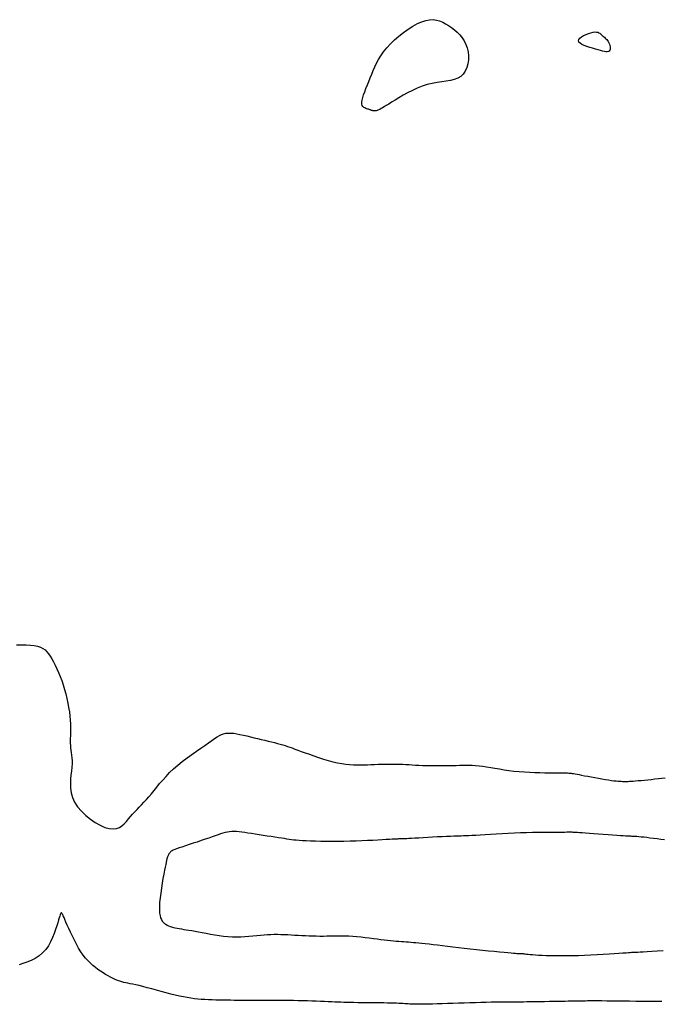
# Model space of a CAD drawing. Header units: millimetres. Extents: x 32690613 to 32693367, y 5343692 to 5344708.
# Tile 666 of 1009: x 32692919 to 32692930, y 5344512 to 5344529. Entities that reach past the tile are written whole.
import ezdxf

# ---------------------------------------------------------------- set-up
doc = ezdxf.new("R2010")
doc.units = ezdxf.units.MM
doc.header["$LTSCALE"] = 20
for name, color, linetype in [('02-DGM_HL_491.00', 62, 'Continuous'), ('02-DGM_HL_491.50', 72, 'Continuous'), ('02-DGM_HL_492.00', 82, 'Continuous')]:
    doc.layers.add(name, color=color, linetype=linetype)

msp = doc.modelspace()

# ---------------------------------------------------------------- linework, layer by layer
at = {"layer": '02-DGM_HL_491.00', "elevation": 491, "flags": 128}
for points in [[(32692926.195, 5344529.274), (32692926.246, 5344529.238), (32692926.296, 5344529.199), (32692926.345, 5344529.156), (32692926.39, 5344529.109), (32692926.431, 5344529.058), (32692926.468, 5344529.003), (32692926.498, 5344528.944), (32692926.521, 5344528.88), (32692926.536, 5344528.812), (32692926.543, 5344528.742), (32692926.542, 5344528.671), (32692926.532, 5344528.602), (32692926.514, 5344528.536), (32692926.487, 5344528.476), (32692926.452, 5344528.423), (32692926.407, 5344528.38), (32692926.355, 5344528.348), (32692926.294, 5344528.325), (32692926.227, 5344528.308), (32692926.153, 5344528.296), (32692926.075, 5344528.285), (32692925.993, 5344528.273), (32692925.908, 5344528.259), (32692925.821, 5344528.238), (32692925.733, 5344528.21), (32692925.645, 5344528.175), (32692925.559, 5344528.136), (32692925.476, 5344528.094), (32692925.396, 5344528.05), (32692925.322, 5344528.007), (32692925.255, 5344527.966), (32692925.195, 5344527.928), (32692925.144, 5344527.896), (32692925.101, 5344527.87), (32692925.064, 5344527.847), (32692925.034, 5344527.829), (32692925.009, 5344527.815), (32692924.988, 5344527.803), (32692924.97, 5344527.795), (32692924.954, 5344527.788), (32692924.939, 5344527.783), (32692924.925, 5344527.779), (32692924.912, 5344527.777), (32692924.9, 5344527.776), (32692924.888, 5344527.776), (32692924.878, 5344527.776), (32692924.868, 5344527.778), (32692924.859, 5344527.78), (32692924.85, 5344527.782), (32692924.842, 5344527.785), (32692924.833, 5344527.788), (32692924.824, 5344527.792), (32692924.814, 5344527.795), (32692924.803, 5344527.8), (32692924.79, 5344527.804), (32692924.776, 5344527.808), (32692924.759, 5344527.813), (32692924.741, 5344527.819), (32692924.723, 5344527.827), (32692924.706, 5344527.838), (32692924.691, 5344527.852), (32692924.679, 5344527.871), (32692924.672, 5344527.896), (32692924.671, 5344527.927), (32692924.676, 5344527.965), (32692924.687, 5344528.009), (32692924.703, 5344528.059), (32692924.722, 5344528.113), (32692924.745, 5344528.171), (32692924.769, 5344528.232), (32692924.795, 5344528.294), (32692924.821, 5344528.358), (32692924.846, 5344528.421), (32692924.872, 5344528.485), (32692924.9, 5344528.549), (32692924.931, 5344528.614), (32692924.966, 5344528.679), (32692925.006, 5344528.745), (32692925.054, 5344528.813), (32692925.109, 5344528.881), (32692925.173, 5344528.951), (32692925.245, 5344529.021), (32692925.322, 5344529.089), (32692925.403, 5344529.153), (32692925.485, 5344529.212), (32692925.568, 5344529.264), (32692925.648, 5344529.308), (32692925.725, 5344529.341), (32692925.796, 5344529.364), (32692925.862, 5344529.375), (32692925.924, 5344529.377), (32692925.982, 5344529.369), (32692926.038, 5344529.354), (32692926.091, 5344529.333), (32692926.143, 5344529.306)], [(32692928.888, 5344529.102), (32692928.901, 5344529.09), (32692928.915, 5344529.079), (32692928.929, 5344529.067), (32692928.943, 5344529.055), (32692928.957, 5344529.042), (32692928.971, 5344529.027), (32692928.983, 5344529.011), (32692928.996, 5344528.992), (32692929.007, 5344528.971), (32692929.016, 5344528.948), (32692929.024, 5344528.924), (32692929.029, 5344528.901), (32692929.031, 5344528.878), (32692929.029, 5344528.858), (32692929.024, 5344528.841), (32692929.014, 5344528.827), (32692929, 5344528.819), (32692928.98, 5344528.815), (32692928.956, 5344528.815), (32692928.928, 5344528.819), (32692928.895, 5344528.826), (32692928.858, 5344528.835), (32692928.817, 5344528.846), (32692928.771, 5344528.86), (32692928.722, 5344528.874), (32692928.672, 5344528.889), (32692928.622, 5344528.906), (32692928.576, 5344528.924), (32692928.535, 5344528.943), (32692928.503, 5344528.963), (32692928.482, 5344528.984), (32692928.473, 5344529.006), (32692928.48, 5344529.03), (32692928.499, 5344529.053), (32692928.529, 5344529.077), (32692928.565, 5344529.098), (32692928.607, 5344529.118), (32692928.65, 5344529.135), (32692928.692, 5344529.148), (32692928.731, 5344529.157), (32692928.763, 5344529.161), (32692928.791, 5344529.16), (32692928.813, 5344529.155), (32692928.832, 5344529.148), (32692928.848, 5344529.138), (32692928.862, 5344529.126), (32692928.875, 5344529.114)]]:
    msp.add_lwpolyline(points, close=True, dxfattribs=at)
at = {"layer": '02-DGM_HL_491.50', "elevation": 491.5, "flags": 128}
for points in [[(32692918.609, 5344518.402), (32692918.698, 5344518.404), (32692918.78, 5344518.404), (32692918.856, 5344518.399), (32692918.924, 5344518.391), (32692918.982, 5344518.379), (32692919.032, 5344518.362), (32692919.075, 5344518.34), (32692919.113, 5344518.314), (32692919.146, 5344518.282), (32692919.176, 5344518.245), (32692919.204, 5344518.204), (32692919.233, 5344518.157), (32692919.262, 5344518.104), (32692919.292, 5344518.047), (32692919.321, 5344517.985), (32692919.351, 5344517.918), (32692919.38, 5344517.849), (32692919.408, 5344517.776), (32692919.433, 5344517.7), (32692919.457, 5344517.623), (32692919.479, 5344517.544), (32692919.497, 5344517.463), (32692919.514, 5344517.383), (32692919.527, 5344517.305), (32692919.539, 5344517.228), (32692919.548, 5344517.154), (32692919.554, 5344517.084), (32692919.558, 5344517.019), (32692919.56, 5344516.959), (32692919.56, 5344516.904), (32692919.559, 5344516.854), (32692919.558, 5344516.807), (32692919.556, 5344516.763), (32692919.555, 5344516.721), (32692919.555, 5344516.68), (32692919.557, 5344516.64), (32692919.561, 5344516.599), (32692919.566, 5344516.558), (32692919.572, 5344516.515), (32692919.578, 5344516.47), (32692919.583, 5344516.422), (32692919.586, 5344516.371), (32692919.586, 5344516.315), (32692919.583, 5344516.255), (32692919.577, 5344516.19), (32692919.568, 5344516.12), (32692919.561, 5344516.046), (32692919.557, 5344515.969), (32692919.56, 5344515.89), (32692919.571, 5344515.809), (32692919.594, 5344515.727), (32692919.631, 5344515.645), (32692919.684, 5344515.564), (32692919.75, 5344515.486), (32692919.826, 5344515.412), (32692919.909, 5344515.345), (32692919.995, 5344515.286), (32692920.081, 5344515.237), (32692920.164, 5344515.201), (32692920.24, 5344515.179), (32692920.308, 5344515.173), (32692920.366, 5344515.181), (32692920.417, 5344515.2), (32692920.463, 5344515.229), (32692920.504, 5344515.265), (32692920.541, 5344515.305), (32692920.578, 5344515.349), (32692920.613, 5344515.392), (32692920.65, 5344515.435), (32692920.688, 5344515.476), (32692920.727, 5344515.516), (32692920.767, 5344515.557), (32692920.807, 5344515.599), (32692920.849, 5344515.643), (32692920.892, 5344515.689), (32692920.935, 5344515.738), (32692920.979, 5344515.791), (32692921.025, 5344515.847), (32692921.072, 5344515.907), (32692921.123, 5344515.968), (32692921.177, 5344516.032), (32692921.236, 5344516.096), (32692921.299, 5344516.162), (32692921.368, 5344516.227), (32692921.443, 5344516.292), (32692921.522, 5344516.356), (32692921.604, 5344516.419), (32692921.687, 5344516.479), (32692921.768, 5344516.536), (32692921.845, 5344516.59), (32692921.918, 5344516.64), (32692921.983, 5344516.684), (32692922.039, 5344516.724), (32692922.089, 5344516.758), (32692922.132, 5344516.787), (32692922.172, 5344516.811), (32692922.209, 5344516.83), (32692922.246, 5344516.844), (32692922.285, 5344516.853), (32692922.326, 5344516.857), (32692922.372, 5344516.856), (32692922.423, 5344516.852), (32692922.477, 5344516.844), (32692922.534, 5344516.833), (32692922.593, 5344516.82), (32692922.654, 5344516.805), (32692922.717, 5344516.79), (32692922.78, 5344516.774), (32692922.843, 5344516.758), (32692922.906, 5344516.744), (32692922.967, 5344516.729), (32692923.027, 5344516.715), (32692923.085, 5344516.701), (32692923.14, 5344516.688), (32692923.192, 5344516.674), (32692923.24, 5344516.662), (32692923.284, 5344516.649), (32692923.326, 5344516.637), (32692923.367, 5344516.623), (32692923.408, 5344516.609), (32692923.451, 5344516.594), (32692923.498, 5344516.576), (32692923.551, 5344516.557), (32692923.61, 5344516.535), (32692923.678, 5344516.51), (32692923.752, 5344516.483), (32692923.832, 5344516.455), (32692923.914, 5344516.427), (32692923.999, 5344516.4), (32692924.084, 5344516.375), (32692924.166, 5344516.352), (32692924.246, 5344516.333), (32692924.321, 5344516.319), (32692924.391, 5344516.308), (32692924.458, 5344516.302), (32692924.523, 5344516.298), (32692924.585, 5344516.297), (32692924.647, 5344516.297), (32692924.708, 5344516.299), (32692924.77, 5344516.301), (32692924.833, 5344516.304), (32692924.897, 5344516.306), (32692924.961, 5344516.308), (32692925.026, 5344516.31), (32692925.09, 5344516.311), (32692925.153, 5344516.312), (32692925.215, 5344516.312), (32692925.276, 5344516.312), (32692925.334, 5344516.31), (32692925.39, 5344516.308), (32692925.446, 5344516.305), (32692925.502, 5344516.302), (32692925.558, 5344516.299), (32692925.615, 5344516.295), (32692925.673, 5344516.292), (32692925.735, 5344516.289), (32692925.799, 5344516.287), (32692925.865, 5344516.285), (32692925.933, 5344516.284), (32692926.001, 5344516.284), (32692926.07, 5344516.284), (32692926.138, 5344516.284), (32692926.203, 5344516.285), (32692926.267, 5344516.287), (32692926.327, 5344516.289), (32692926.385, 5344516.291), (32692926.442, 5344516.293), (32692926.497, 5344516.294), (32692926.553, 5344516.294), (32692926.61, 5344516.293), (32692926.668, 5344516.289), (32692926.73, 5344516.283), (32692926.794, 5344516.275), (32692926.862, 5344516.265), (32692926.934, 5344516.252), (32692927.009, 5344516.239), (32692927.087, 5344516.226), (32692927.169, 5344516.213), (32692927.254, 5344516.201), (32692927.342, 5344516.19), (32692927.433, 5344516.181), (32692927.526, 5344516.174), (32692927.619, 5344516.168), (32692927.71, 5344516.164), (32692927.798, 5344516.161), (32692927.881, 5344516.159), (32692927.956, 5344516.158), (32692928.024, 5344516.158), (32692928.081, 5344516.157), (32692928.13, 5344516.157), (32692928.171, 5344516.157), (32692928.206, 5344516.157), (32692928.235, 5344516.157), (32692928.26, 5344516.157), (32692928.282, 5344516.156), (32692928.303, 5344516.155), (32692928.323, 5344516.154), (32692928.343, 5344516.151), (32692928.365, 5344516.148), (32692928.389, 5344516.144), (32692928.417, 5344516.14), (32692928.449, 5344516.134), (32692928.486, 5344516.126), (32692928.53, 5344516.118), (32692928.581, 5344516.108), (32692928.637, 5344516.097), (32692928.698, 5344516.086), (32692928.76, 5344516.074), (32692928.824, 5344516.062), (32692928.886, 5344516.051), (32692928.946, 5344516.041), (32692929.001, 5344516.033), (32692929.051, 5344516.025), (32692929.096, 5344516.02), (32692929.135, 5344516.016), (32692929.169, 5344516.012), (32692929.198, 5344516.01), (32692929.223, 5344516.009), (32692929.244, 5344516.008), (32692929.262, 5344516.007), (32692929.276, 5344516.007), (32692929.288, 5344516.006), (32692929.3, 5344516.006), (32692929.312, 5344516.006), (32692929.326, 5344516.007), (32692929.344, 5344516.008), (32692929.367, 5344516.009), (32692929.395, 5344516.011), (32692929.431, 5344516.014), (32692929.474, 5344516.017), (32692929.522, 5344516.021), (32692929.574, 5344516.026), (32692929.631, 5344516.031), (32692929.69, 5344516.037), (32692929.752, 5344516.043), (32692929.814, 5344516.05), (32692929.876, 5344516.057), (32692929.937, 5344516.065), (32692929.998, 5344516.073)], [(32692929.936, 5344512.142), (32692929.914, 5344512.142), (32692929.81, 5344512.143), (32692929.702, 5344512.144), (32692929.592, 5344512.146), (32692929.481, 5344512.147), (32692929.372, 5344512.149), (32692929.265, 5344512.15), (32692929.161, 5344512.151), (32692929.063, 5344512.152), (32692928.971, 5344512.153), (32692928.885, 5344512.154), (32692928.808, 5344512.154), (32692928.741, 5344512.154), (32692928.683, 5344512.154), (32692928.635, 5344512.154), (32692928.595, 5344512.153), (32692928.561, 5344512.152), (32692928.532, 5344512.151), (32692928.507, 5344512.15), (32692928.485, 5344512.15), (32692928.464, 5344512.149), (32692928.443, 5344512.149), (32692928.42, 5344512.148), (32692928.395, 5344512.148), (32692928.366, 5344512.148), (32692928.332, 5344512.148), (32692928.291, 5344512.148), (32692928.243, 5344512.147), (32692928.185, 5344512.147), (32692928.118, 5344512.146), (32692928.043, 5344512.144), (32692927.963, 5344512.143), (32692927.879, 5344512.141), (32692927.796, 5344512.14), (32692927.715, 5344512.138), (32692927.639, 5344512.137), (32692927.57, 5344512.136), (32692927.511, 5344512.135), (32692927.459, 5344512.135), (32692927.411, 5344512.135), (32692927.367, 5344512.135), (32692927.323, 5344512.135), (32692927.276, 5344512.134), (32692927.225, 5344512.134), (32692927.167, 5344512.134), (32692927.1, 5344512.133), (32692927.025, 5344512.131), (32692926.942, 5344512.13), (32692926.854, 5344512.128), (32692926.761, 5344512.126), (32692926.665, 5344512.123), (32692926.566, 5344512.121), (32692926.467, 5344512.118), (32692926.368, 5344512.115), (32692926.27, 5344512.112), (32692926.174, 5344512.108), (32692926.082, 5344512.105), (32692925.995, 5344512.102), (32692925.914, 5344512.1), (32692925.839, 5344512.098), (32692925.772, 5344512.096), (32692925.714, 5344512.096), (32692925.663, 5344512.095), (32692925.62, 5344512.096), (32692925.581, 5344512.096), (32692925.547, 5344512.097), (32692925.515, 5344512.099), (32692925.485, 5344512.101), (32692925.456, 5344512.103), (32692925.426, 5344512.105), (32692925.394, 5344512.107), (32692925.36, 5344512.109), (32692925.323, 5344512.111), (32692925.281, 5344512.113), (32692925.234, 5344512.115), (32692925.182, 5344512.117), (32692925.123, 5344512.118), (32692925.057, 5344512.119), (32692924.985, 5344512.12), (32692924.909, 5344512.121), (32692924.832, 5344512.122), (32692924.753, 5344512.123), (32692924.676, 5344512.123), (32692924.602, 5344512.124), (32692924.533, 5344512.125), (32692924.47, 5344512.126), (32692924.412, 5344512.127), (32692924.357, 5344512.129), (32692924.305, 5344512.131), (32692924.252, 5344512.133), (32692924.199, 5344512.135), (32692924.143, 5344512.137), (32692924.083, 5344512.14), (32692924.018, 5344512.143), (32692923.948, 5344512.146), (32692923.873, 5344512.149), (32692923.796, 5344512.152), (32692923.716, 5344512.154), (32692923.635, 5344512.157), (32692923.554, 5344512.159), (32692923.472, 5344512.16), (32692923.392, 5344512.161), (32692923.313, 5344512.162), (32692923.236, 5344512.162), (32692923.16, 5344512.161), (32692923.087, 5344512.161), (32692923.017, 5344512.16), (32692922.95, 5344512.16), (32692922.885, 5344512.16), (32692922.824, 5344512.16), (32692922.766, 5344512.16), (32692922.71, 5344512.161), (32692922.655, 5344512.162), (32692922.6, 5344512.162), (32692922.545, 5344512.163), (32692922.489, 5344512.164), (32692922.431, 5344512.165), (32692922.37, 5344512.166), (32692922.307, 5344512.167), (32692922.242, 5344512.167), (32692922.177, 5344512.169), (32692922.111, 5344512.17), (32692922.046, 5344512.172), (32692921.981, 5344512.175), (32692921.917, 5344512.178), (32692921.855, 5344512.182), (32692921.794, 5344512.187), (32692921.734, 5344512.194), (32692921.672, 5344512.202), (32692921.609, 5344512.212), (32692921.542, 5344512.225), (32692921.473, 5344512.239), (32692921.399, 5344512.256), (32692921.319, 5344512.275), (32692921.237, 5344512.297), (32692921.152, 5344512.32), (32692921.067, 5344512.343), (32692920.984, 5344512.365), (32692920.905, 5344512.387), (32692920.83, 5344512.407), (32692920.763, 5344512.423), (32692920.704, 5344512.437), (32692920.653, 5344512.447), (32692920.607, 5344512.456), (32692920.567, 5344512.464), (32692920.529, 5344512.471), (32692920.494, 5344512.479), (32692920.459, 5344512.488), (32692920.423, 5344512.499), (32692920.386, 5344512.513), (32692920.346, 5344512.53), (32692920.306, 5344512.549), (32692920.263, 5344512.57), (32692920.22, 5344512.594), (32692920.176, 5344512.62), (32692920.131, 5344512.648), (32692920.087, 5344512.677), (32692920.042, 5344512.709), (32692919.998, 5344512.742), (32692919.954, 5344512.778), (32692919.91, 5344512.817), (32692919.867, 5344512.86), (32692919.825, 5344512.908), (32692919.783, 5344512.96), (32692919.742, 5344513.018), (32692919.702, 5344513.082), (32692919.664, 5344513.15), (32692919.627, 5344513.22), (32692919.592, 5344513.291), (32692919.559, 5344513.36), (32692919.53, 5344513.425), (32692919.503, 5344513.486), (32692919.48, 5344513.539), (32692919.461, 5344513.583), (32692919.446, 5344513.619), (32692919.433, 5344513.648), (32692919.423, 5344513.669), (32692919.415, 5344513.685), (32692919.408, 5344513.695), (32692919.403, 5344513.7), (32692919.398, 5344513.702), (32692919.394, 5344513.7), (32692919.389, 5344513.694), (32692919.384, 5344513.683), (32692919.378, 5344513.667), (32692919.37, 5344513.644), (32692919.361, 5344513.614), (32692919.35, 5344513.576), (32692919.336, 5344513.528), (32692919.319, 5344513.471), (32692919.299, 5344513.407), (32692919.275, 5344513.338), (32692919.246, 5344513.266), (32692919.211, 5344513.193), (32692919.171, 5344513.122), (32692919.124, 5344513.056), (32692919.069, 5344512.996), (32692919.007, 5344512.945), (32692918.94, 5344512.902), (32692918.869, 5344512.866), (32692918.796, 5344512.836), (32692918.725, 5344512.811), (32692918.657, 5344512.791)]]:
    msp.add_lwpolyline(points, dxfattribs=at)
at = {"layer": '02-DGM_HL_492.00', "elevation": 492, "flags": 128}
msp.add_lwpolyline([(32692929.985, 5344514.981), (32692929.92, 5344514.989), (32692929.855, 5344514.998), (32692929.79, 5344515.006), (32692929.728, 5344515.014), (32692929.671, 5344515.021), (32692929.62, 5344515.027), (32692929.575, 5344515.031), (32692929.535, 5344515.035), (32692929.501, 5344515.038), (32692929.471, 5344515.04), (32692929.446, 5344515.041), (32692929.425, 5344515.043), (32692929.408, 5344515.043), (32692929.393, 5344515.044), (32692929.38, 5344515.044), (32692929.366, 5344515.045), (32692929.349, 5344515.046), (32692929.327, 5344515.047), (32692929.297, 5344515.049), (32692929.259, 5344515.052), (32692929.209, 5344515.055), (32692929.146, 5344515.06), (32692929.073, 5344515.065), (32692928.993, 5344515.071), (32692928.909, 5344515.077), (32692928.824, 5344515.084), (32692928.742, 5344515.09), (32692928.665, 5344515.095), (32692928.597, 5344515.1), (32692928.54, 5344515.104), (32692928.493, 5344515.107), (32692928.456, 5344515.11), (32692928.425, 5344515.111), (32692928.401, 5344515.113), (32692928.38, 5344515.113), (32692928.363, 5344515.114), (32692928.347, 5344515.114), (32692928.331, 5344515.114), (32692928.313, 5344515.114), (32692928.293, 5344515.114), (32692928.267, 5344515.114), (32692928.236, 5344515.113), (32692928.198, 5344515.113), (32692928.151, 5344515.113), (32692928.094, 5344515.112), (32692928.026, 5344515.112), (32692927.948, 5344515.112), (32692927.861, 5344515.111), (32692927.767, 5344515.11), (32692927.668, 5344515.108), (32692927.564, 5344515.106), (32692927.457, 5344515.103), (32692927.349, 5344515.099), (32692927.241, 5344515.095), (32692927.134, 5344515.089), (32692927.03, 5344515.084), (32692926.931, 5344515.078), (32692926.837, 5344515.072), (32692926.751, 5344515.066), (32692926.673, 5344515.061), (32692926.605, 5344515.057), (32692926.548, 5344515.054), (32692926.499, 5344515.052), (32692926.456, 5344515.05), (32692926.416, 5344515.049), (32692926.376, 5344515.048), (32692926.333, 5344515.047), (32692926.284, 5344515.045), (32692926.227, 5344515.043), (32692926.159, 5344515.04), (32692926.082, 5344515.036), (32692926, 5344515.032), (32692925.915, 5344515.027), (32692925.829, 5344515.022), (32692925.747, 5344515.017), (32692925.671, 5344515.013), (32692925.603, 5344515.009), (32692925.546, 5344515.006), (32692925.499, 5344515.004), (32692925.461, 5344515.002), (32692925.431, 5344515.001), (32692925.406, 5344515), (32692925.385, 5344514.999), (32692925.367, 5344514.999), (32692925.351, 5344514.998), (32692925.334, 5344514.998), (32692925.317, 5344514.997), (32692925.296, 5344514.996), (32692925.271, 5344514.995), (32692925.24, 5344514.994), (32692925.202, 5344514.992), (32692925.155, 5344514.989), (32692925.098, 5344514.986), (32692925.03, 5344514.982), (32692924.952, 5344514.977), (32692924.866, 5344514.972), (32692924.772, 5344514.968), (32692924.673, 5344514.963), (32692924.57, 5344514.959), (32692924.465, 5344514.956), (32692924.358, 5344514.953), (32692924.252, 5344514.952), (32692924.148, 5344514.952), (32692924.047, 5344514.952), (32692923.95, 5344514.954), (32692923.858, 5344514.956), (32692923.774, 5344514.959), (32692923.697, 5344514.962), (32692923.629, 5344514.966), (32692923.571, 5344514.97), (32692923.521, 5344514.974), (32692923.478, 5344514.978), (32692923.437, 5344514.984), (32692923.398, 5344514.989), (32692923.358, 5344514.996), (32692923.315, 5344515.003), (32692923.266, 5344515.011), (32692923.21, 5344515.019), (32692923.147, 5344515.029), (32692923.081, 5344515.039), (32692923.011, 5344515.049), (32692922.94, 5344515.06), (32692922.869, 5344515.071), (32692922.8, 5344515.081), (32692922.735, 5344515.091), (32692922.674, 5344515.1), (32692922.618, 5344515.109), (32692922.567, 5344515.116), (32692922.519, 5344515.122), (32692922.474, 5344515.126), (32692922.431, 5344515.128), (32692922.391, 5344515.128), (32692922.352, 5344515.125), (32692922.313, 5344515.119), (32692922.274, 5344515.111), (32692922.235, 5344515.1), (32692922.193, 5344515.087), (32692922.149, 5344515.071), (32692922.101, 5344515.053), (32692922.048, 5344515.034), (32692921.989, 5344515.013), (32692921.925, 5344514.991), (32692921.855, 5344514.968), (32692921.784, 5344514.944), (32692921.712, 5344514.921), (32692921.642, 5344514.898), (32692921.576, 5344514.876), (32692921.516, 5344514.856), (32692921.464, 5344514.839), (32692921.422, 5344514.823), (32692921.388, 5344514.81), (32692921.363, 5344514.8), (32692921.343, 5344514.79), (32692921.329, 5344514.782), (32692921.319, 5344514.775), (32692921.312, 5344514.769), (32692921.306, 5344514.762), (32692921.301, 5344514.756), (32692921.296, 5344514.749), (32692921.291, 5344514.742), (32692921.286, 5344514.734), (32692921.281, 5344514.726), (32692921.277, 5344514.717), (32692921.272, 5344514.706), (32692921.267, 5344514.695), (32692921.263, 5344514.682), (32692921.257, 5344514.666), (32692921.252, 5344514.646), (32692921.245, 5344514.622), (32692921.238, 5344514.591), (32692921.23, 5344514.552), (32692921.22, 5344514.505), (32692921.208, 5344514.448), (32692921.196, 5344514.379), (32692921.182, 5344514.302), (32692921.168, 5344514.219), (32692921.154, 5344514.133), (32692921.142, 5344514.046), (32692921.131, 5344513.962), (32692921.124, 5344513.882), (32692921.12, 5344513.81), (32692921.119, 5344513.748), (32692921.123, 5344513.695), (32692921.131, 5344513.65), (32692921.141, 5344513.612), (32692921.155, 5344513.581), (32692921.171, 5344513.555), (32692921.189, 5344513.533), (32692921.209, 5344513.515), (32692921.231, 5344513.499), (32692921.254, 5344513.485), (32692921.279, 5344513.473), (32692921.306, 5344513.462), (32692921.334, 5344513.453), (32692921.365, 5344513.445), (32692921.397, 5344513.438), (32692921.431, 5344513.431), (32692921.467, 5344513.424), (32692921.506, 5344513.418), (32692921.547, 5344513.411), (32692921.591, 5344513.404), (32692921.639, 5344513.396), (32692921.691, 5344513.388), (32692921.747, 5344513.378), (32692921.807, 5344513.367), (32692921.873, 5344513.355), (32692921.942, 5344513.342), (32692922.015, 5344513.329), (32692922.09, 5344513.316), (32692922.167, 5344513.304), (32692922.245, 5344513.294), (32692922.323, 5344513.286), (32692922.4, 5344513.281), (32692922.476, 5344513.28), (32692922.549, 5344513.281), (32692922.621, 5344513.285), (32692922.692, 5344513.291), (32692922.761, 5344513.298), (32692922.827, 5344513.305), (32692922.892, 5344513.311), (32692922.956, 5344513.317), (32692923.017, 5344513.321), (32692923.077, 5344513.323), (32692923.136, 5344513.324), (32692923.195, 5344513.324), (32692923.253, 5344513.323), (32692923.312, 5344513.321), (32692923.371, 5344513.318), (32692923.431, 5344513.315), (32692923.492, 5344513.311), (32692923.554, 5344513.308), (32692923.618, 5344513.304), (32692923.682, 5344513.301), (32692923.746, 5344513.298), (32692923.81, 5344513.296), (32692923.873, 5344513.295), (32692923.936, 5344513.294), (32692923.999, 5344513.294), (32692924.06, 5344513.295), (32692924.122, 5344513.297), (32692924.184, 5344513.298), (32692924.246, 5344513.299), (32692924.31, 5344513.299), (32692924.376, 5344513.298), (32692924.444, 5344513.295), (32692924.514, 5344513.29), (32692924.586, 5344513.284), (32692924.658, 5344513.277), (32692924.731, 5344513.269), (32692924.803, 5344513.26), (32692924.874, 5344513.252), (32692924.942, 5344513.243), (32692925.006, 5344513.235), (32692925.067, 5344513.228), (32692925.124, 5344513.221), (32692925.178, 5344513.216), (32692925.229, 5344513.21), (32692925.277, 5344513.206), (32692925.323, 5344513.202), (32692925.367, 5344513.198), (32692925.409, 5344513.195), (32692925.45, 5344513.192), (32692925.491, 5344513.189), (32692925.533, 5344513.186), (32692925.576, 5344513.183), (32692925.622, 5344513.179), (32692925.672, 5344513.174), (32692925.726, 5344513.169), (32692925.786, 5344513.162), (32692925.852, 5344513.155), (32692925.924, 5344513.146), (32692926.002, 5344513.137), (32692926.086, 5344513.127), (32692926.175, 5344513.116), (32692926.268, 5344513.104), (32692926.367, 5344513.093), (32692926.469, 5344513.081), (32692926.576, 5344513.069), (32692926.684, 5344513.058), (32692926.791, 5344513.046), (32692926.895, 5344513.036), (32692926.994, 5344513.026), (32692927.086, 5344513.017), (32692927.168, 5344513.009), (32692927.237, 5344513.002), (32692927.293, 5344512.997), (32692927.336, 5344512.994), (32692927.369, 5344512.991), (32692927.392, 5344512.989), (32692927.408, 5344512.988), (32692927.419, 5344512.988), (32692927.426, 5344512.988), (32692927.432, 5344512.988), (32692927.437, 5344512.989), (32692927.442, 5344512.989), (32692927.448, 5344512.989), (32692927.456, 5344512.989), (32692927.464, 5344512.989), (32692927.474, 5344512.988), (32692927.487, 5344512.987), (32692927.501, 5344512.985), (32692927.518, 5344512.983), (32692927.539, 5344512.98), (32692927.563, 5344512.977), (32692927.593, 5344512.974), (32692927.628, 5344512.971), (32692927.669, 5344512.967), (32692927.717, 5344512.964), (32692927.773, 5344512.96), (32692927.837, 5344512.957), (32692927.909, 5344512.954), (32692927.989, 5344512.952), (32692928.074, 5344512.951), (32692928.166, 5344512.95), (32692928.264, 5344512.95), (32692928.366, 5344512.952), (32692928.472, 5344512.954), (32692928.582, 5344512.958), (32692928.693, 5344512.963), (32692928.803, 5344512.969), (32692928.91, 5344512.975), (32692929.01, 5344512.981), (32692929.103, 5344512.987), (32692929.185, 5344512.993), (32692929.255, 5344512.997), (32692929.31, 5344513.001), (32692929.352, 5344513.004), (32692929.383, 5344513.006), (32692929.404, 5344513.008), (32692929.418, 5344513.008), (32692929.426, 5344513.009), (32692929.43, 5344513.009), (32692929.432, 5344513.009), (32692929.435, 5344513.009), (32692929.439, 5344513.009), (32692929.447, 5344513.009), (32692929.461, 5344513.01), (32692929.483, 5344513.011), (32692929.513, 5344513.013), (32692929.555, 5344513.015), (32692929.611, 5344513.018), (32692929.68, 5344513.022), (32692929.763, 5344513.027), (32692929.857, 5344513.032), (32692929.961, 5344513.038), (32692929.963, 5344513.038)], dxfattribs=at)

doc.saveas('drawing.dxf')
